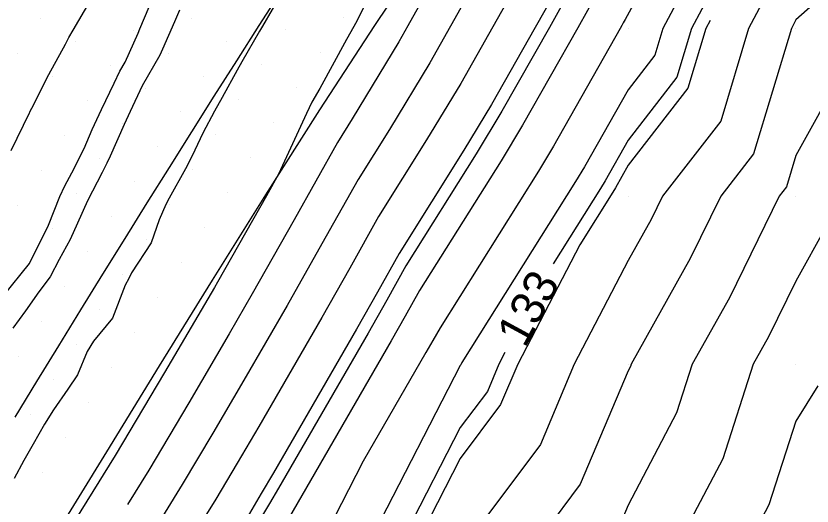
# Model space of a CAD drawing. Extents: x 2354170 to 2357230, y 866100 to 868290.
# Drawn here: x 2355403.51 to 2355450.94, y 866341.55 to 866370.75 of the extents above; entities that cross this region are included whole.
import ezdxf

# ---------------------------------------------------------------- set-up
doc = ezdxf.new("R2010")
doc.units = 0
for name, color, linetype in [('Default', 7, 'Continuous'), ('DTM Contours Major', 7, 'Continuous'), ('DTM Contours Minor', 7, 'Continuous'), ('DTM Contours Minor Text', 7, 'Continuous'), ('Exist DTM Breakline', 7, 'Continuous'), ('Exist DTM QL2 LIDAR Elevation Point', 7, 'Continuous'), ('Exist DTM Scan Elevation Point', 7, 'Continuous'), ('Exist Roads EOP', 7, 'Continuous')]:
    doc.layers.add(name, color=color, linetype=linetype)

msp = doc.modelspace()

# ---------------------------------------------------------------- linework, layer by layer
at = {"layer": 'Default'}
for points in [[(2355510.234, 866463.466), (2355503.75, 866455.061), (2355494.951, 866442.411), (2355493.675, 866440.856), (2355492.097, 866438.803), (2355481.126, 866423.678), (2355478.125, 866418.438), (2355473.427, 866409.238), (2355467.321, 866401.29), (2355459.891, 866390.315), (2355459.721, 866390.024), (2355458.988, 866389.015), (2355454.327, 866380.003), (2355452.466, 866377.514), (2355449.977, 866375.303), (2355447.154, 866370.003), (2355445.493, 866364.487), (2355442.024, 866360.003), (2355441.35, 866358.63), (2355439.976, 866356.175), (2355436.772, 866350.003), (2355434.755, 866345.224), (2355430.852, 866340.003)], [(2355511.947, 866461.594), (2355498.238, 866441.885), (2355495.216, 866438.202), (2355491.481, 866433.342), (2355483.697, 866422.61), (2355479.007, 866414.421), (2355476.546, 866409.602), (2355469.391, 866400.287), (2355467.567, 866397.594), (2355463.989, 866390.003), (2355462.576, 866387.404), (2355459.977, 866382.356), (2355458.76, 866380.003), (2355455.003, 866374.977), (2355449.977, 866370.513), (2355449.705, 866370.003), (2355447.453, 866362.526), (2355445.501, 866360.003), (2355443.682, 866356.298), (2355440.159, 866350.003), (2355440.115, 866349.865), (2355439.976, 866349.601), (2355437.127, 866342.852), (2355434.997, 866340.003)], [(2355452.802, 866409.113), (2355450.496, 866405.586), (2355448.65, 866402.429), (2355447.061, 866399.726), (2355447.834, 866399.425), (2355443.113, 866391.371), (2355441.875, 866389.667), (2355439.877, 866388.726), (2355437.34, 866384.279), (2355436.036, 866381.884), (2355433.582, 866377.718), (2355431.42, 866373.76), (2355429.39, 866370.13), (2355428.163, 866367.964), (2355425.761, 866363.989), (2355423.888, 866361.008), (2355421.742, 866357.166), (2355419.659, 866353.494), (2355417.092, 866349.056), (2355415.246, 866345.904), (2355413.421, 866342.836), (2355411.543, 866339.809)], [(2355454.12, 866405.909), (2355445.486, 866391.179), (2355443.221, 866388.061), (2355441.555, 866387.277), (2355439.439, 866383.568), (2355436.977, 866379.045), (2355435.109, 866375.875), (2355433.464, 866372.862), (2355431.919, 866370.099), (2355430.006, 866366.723), (2355427.978, 866363.367), (2355425.11, 866358.801), (2355423.393, 866355.729), (2355421.728, 866352.794), (2355417.971, 866346.297), (2355416.688, 866344.105), (2355415.419, 866341.972), (2355414.113, 866339.868)], [(2355474.71, 866402.527), (2355473.078, 866400.004), (2355471.946, 866398.034), (2355469.977, 866393.169), (2355468.485, 866390.003), (2355465.488, 866384.492), (2355463.178, 866380.003), (2355461.64, 866378.34), (2355459.977, 866375.701), (2355457.539, 866372.441), (2355454.795, 866370.003), (2355452.673, 866367.307), (2355449.977, 866362.436), (2355449.414, 866360.566), (2355448.978, 866360.003), (2355446.014, 866353.966), (2355443.796, 866350.003), (2355442.864, 866347.116), (2355439.976, 866341.61), (2355439.499, 866340.48)], [(2355456.726, 866401.875), (2355450.231, 866390.794), (2355445.913, 866384.85), (2355444.911, 866384.378), (2355443.639, 866382.148), (2355438.86, 866373.369), (2355438.165, 866372.189), (2355437.552, 866371.067), (2355436.977, 866370.039), (2355433.691, 866364.239), (2355432.413, 866362.124), (2355427.552, 866354.386), (2355426.697, 866352.856), (2355425.867, 866351.393), (2355419.729, 866340.778)], [(2355452.604, 866390.601), (2355447.259, 866383.244), (2355446.589, 866382.929), (2355445.738, 866381.437), (2355439.801, 866370.531), (2355439.692, 866370.346), (2355439.597, 866370.17), (2355439.506, 866370.009), (2355435.534, 866362.997), (2355434.63, 866361.502), (2355428.773, 866352.179), (2355428.348, 866351.419), (2355427.937, 866350.693), (2355424.194, 866344.221), (2355422.026, 866340.003)], [(2355454.976, 866390.409), (2355448.606, 866381.639), (2355448.267, 866381.479), (2355447.838, 866380.727), (2355444.419, 866374.445), (2355442.053, 866370.003), (2355441.572, 866368.407), (2355439.976, 866366.344), (2355437.376, 866361.755), (2355436.848, 866360.88), (2355430.078, 866350.104), (2355430.025, 866350.003), (2355430.011, 866349.969), (2355429.976, 866349.923), (2355424.877, 866340.003)], [(2355440.262, 866380.512), (2355437.919, 866376.207), (2355436.637, 866374.032), (2355435.508, 866371.965), (2355434.448, 866370.069), (2355431.849, 866365.481), (2355430.196, 866362.746), (2355426.331, 866356.594), (2355425.045, 866354.292), (2355423.798, 866352.094), (2355418.85, 866343.538), (2355418.129, 866342.307), (2355417.417, 866341.109), (2355416.683, 866339.927), (2355413.757, 866334.235), (2355412.482, 866331.972), (2355407.703, 866324.503), (2355406.796, 866322.866), (2355405.733, 866321.351), (2355399.924, 866310.207)], [(2355429.376, 866374.657), (2355426.861, 866370.16), (2355426.321, 866369.206), (2355423.544, 866364.611), (2355422.667, 866363.216), (2355420.09, 866358.602), (2355417.59, 866354.195), (2355416.214, 866351.815), (2355413.804, 866347.703), (2355411.423, 866343.699), (2355410.153, 866341.654)], [(2355419.346, 866372.139), (2355418.2, 866370.145), (2355418.016, 866369.833), (2355416.971, 866368.022), (2355416.68, 866367.519), (2355415.789, 866365.897), (2355415.343, 866365.072), (2355414.651, 866363.769), (2355414.003, 866362.41), (2355413.605, 866361.636), (2355412.644, 866359.901), (2355412.443, 866359.526), (2355412.043, 866358.599), (2355411.558, 866357.233), (2355410.398, 866355.445), (2355410.242, 866355.106), (2355410.017, 866354.703), (2355409.265, 866352.754), (2355408.126, 866351.374), (2355407.759, 866350.753), (2355407.174, 866349.376), (2355406.596, 866348.525), (2355405.744, 866347.281), (2355405.216, 866346.44), (2355404.546, 866345.233), (2355403.983, 866344.258), (2355403.405, 866343.196)], [(2355424.542, 866371.907), (2355423.823, 866370.441), (2355423.197, 866369.344), (2355421.606, 866366.436), (2355421.13, 866365.61), (2355420.81, 866364.936), (2355419.151, 866361.315), (2355418.438, 866360.039), (2355415.52, 866354.895), (2355415.335, 866354.574), (2355412.363, 866349.501), (2355409.425, 866344.563), (2355406.402, 866339.692)], [(2355403.23, 866362.742), (2355404.317, 866364.972), (2355404.336, 866365.008), (2355404.348, 866365.037), (2355404.461, 866365.263), (2355405.477, 866367.251), (2355406.469, 866369.077), (2355406.663, 866369.464), (2355406.921, 866369.903), (2355407.923, 866371.628)], [(2355413.255, 866371.098), (2355412.965, 866370.4), (2355412.243, 866368.77), (2355412.086, 866368.417), (2355411.026, 866366.577), (2355410.322, 866365.06), (2355409.957, 866364.287), (2355409.122, 866362.401), (2355408.919, 866361.976), (2355408.648, 866361.423), (2355407.777, 866359.734), (2355407.187, 866358.399), (2355406.741, 866357.422), (2355406.095, 866356.242), (2355405.551, 866355.211), (2355404.871, 866354.319), (2355404.087, 866353.183), (2355403.321, 866352.145)], [(2355444.858, 866370.481), (2355444.604, 866370.003), (2355443.533, 866366.447), (2355439.976, 866361.85), (2355439.219, 866360.513), (2355439.065, 866360.259), (2355437.093, 866357.119), (2355433.399, 866350.003), (2355432.383, 866347.596), (2355429.976, 866344.377), (2355427.728, 866340.003), (2355425.421, 866334.558), (2355422.317, 866330.003), (2355421.521, 866328.458), (2355419.976, 866325.892), (2355416.712, 866320.003), (2355414.458, 866315.52), (2355410.512, 866310.002), (2355410.379, 866309.6), (2355409.976, 866309.098), (2355405.529, 866300.002), (2355400.181, 866290.208)], [(2355451.774, 866358.206), (2355449.977, 866354.955), (2355448.346, 866351.634), (2355447.433, 866350.003), (2355445.612, 866344.367), (2355443.324, 866340.003)], [(2355451.272, 866348.708), (2355449.977, 866346.618), (2355448.361, 866341.618), (2355447.514, 866340.003)]]:
    msp.add_lwpolyline(points, dxfattribs=at)
at = {"layer": 'DTM Contours Major'}
msp.add_lwpolyline([(2355429.376, 866374.657), (2355426.861, 866370.16), (2355426.321, 866369.206), (2355423.544, 866364.611), (2355422.667, 866363.216), (2355420.09, 866358.602), (2355417.59, 866354.195), (2355416.214, 866351.815), (2355413.804, 866347.703), (2355411.423, 866343.699), (2355410.153, 866341.654)], dxfattribs=at)
at = {"layer": 'DTM Contours Minor'}
for points in [[(2355505.491, 866461.433), (2355492.299, 866444.332), (2355490.351, 866441.994), (2355483.336, 866432.873), (2355477.698, 866425.101), (2355476.95, 866423.794), (2355469.268, 866408.751), (2355464.562, 866402.626), (2355458.836, 866394.168), (2355456.558, 866390.281), (2355449.503, 866380.568), (2355449.386, 866380.513), (2355449.238, 866380.253), (2355448.056, 866378.083), (2355443.753, 866370.003), (2355442.879, 866367.1), (2355439.976, 866363.348), (2355438.605, 866360.927), (2355438.326, 866360.466), (2355435.504, 866355.973)], [(2355482.158, 866414.366), (2355479.889, 866410.405), (2355479.666, 866409.967), (2355478.754, 866408.781), (2355473.078, 866400.004), (2355471.946, 866398.034), (2355469.977, 866393.169), (2355468.485, 866390.003), (2355465.488, 866384.492), (2355463.178, 866380.003), (2355461.64, 866378.34), (2355459.977, 866375.701), (2355457.539, 866372.441), (2355454.795, 866370.003), (2355452.673, 866367.307), (2355449.977, 866362.436), (2355449.414, 866360.566), (2355448.978, 866360.003), (2355446.014, 866353.966), (2355443.796, 866350.003), (2355442.864, 866347.116), (2355439.976, 866341.61), (2355439.499, 866340.48)], [(2355456.199, 866403.801), (2355448.649, 866390.922), (2355445.016, 866385.92), (2355443.792, 866385.344), (2355442.239, 866382.621), (2355438.232, 866375.261), (2355437.146, 866373.418), (2355436.19, 866371.666), (2355435.291, 866370.059), (2355432.463, 866365.067), (2355430.935, 866362.538), (2355426.738, 866355.858), (2355425.596, 866353.813), (2355424.488, 866351.86), (2355419.143, 866342.618), (2355418.61, 866341.707), (2355418.083, 866340.821)], [(2355402.76, 866354.061), (2355404.31, 866356.009), (2355404.322, 866356.024), (2355404.332, 866356.042), (2355405.442, 866358.281), (2355406.125, 866359.987), (2355406.425, 866360.628), (2355406.848, 866361.402), (2355407.579, 866362.862), (2355408.054, 866363.988), (2355408.616, 866365.174), (2355409.37, 866366.735), (2355409.703, 866367.452), (2355410.016, 866367.995), (2355410.79, 866369.731), (2355410.9, 866369.979), (2355411.445, 866371.288)], [(2355432.639, 866350.706), (2355432.274, 866350.003), (2355431.592, 866348.387), (2355429.976, 866346.226), (2355426.777, 866340.003), (2355424.754, 866335.225), (2355421.195, 866330.003), (2355420.78, 866329.199), (2355419.976, 866327.863), (2355415.619, 866320.003), (2355413.731, 866316.248), (2355409.976, 866310.997), (2355409.475, 866310.002), (2355408.827, 866308.854), (2355404.499, 866300.002), (2355399.976, 866291.717), (2355399.192, 866290.002), (2355398.34, 866288.366), (2355394.523, 866280.002), (2355389.976, 866270.883)]]:
    msp.add_lwpolyline(points, dxfattribs=at)
at = {"layer": 'Exist DTM Breakline'}
msp.add_lwpolyline([(2355419.333, 866372.286), (2355417.99, 866370.178), (2355416.647, 866368.069), (2355415.304, 866365.961), (2355413.963, 866363.851), (2355412.639, 866361.73), (2355411.316, 866359.609), (2355409.992, 866357.488), (2355408.669, 866355.367), (2355407.361, 866353.237), (2355406.052, 866351.106), (2355404.743, 866348.976), (2355403.436, 866346.845)], dxfattribs=at)
at = {"layer": 'Exist DTM QL2 LIDAR Elevation Point'}
for p, q in [((2355439.976, 866370.003), (2355439.976, 866370.003)), ((2355449.977, 866370.003), (2355449.977, 866370.003)), ((2355439.976, 866360.003), (2355439.976, 866360.003)), ((2355449.977, 866360.003), (2355449.977, 866360.003)), ((2355429.976, 866350.003), (2355429.976, 866350.003)), ((2355439.976, 866350.003), (2355439.976, 866350.003)), ((2355449.977, 866350.003), (2355449.977, 866350.003))]:
    msp.add_line(p, q, dxfattribs=at)
at = {"layer": 'Exist DTM Scan Elevation Point'}
for p, q in [((2355404.98, 866370.578), (2355404.98, 866370.578)), ((2355413.993, 866370.609), (2355413.993, 866370.609)), ((2355423.007, 866370.641), (2355423.007, 866370.641)), ((2355410.529, 866369.904), (2355410.529, 866369.904)), ((2355419.543, 866369.935), (2355419.543, 866369.935)), ((2355407.064, 866369.198), (2355407.064, 866369.198)), ((2355416.078, 866369.23), (2355416.078, 866369.23)), ((2355403.6, 866368.493), (2355403.6, 866368.493)), ((2355412.614, 866368.524), (2355412.614, 866368.524)), ((2355421.628, 866368.556), (2355421.628, 866368.556)), ((2355409.149, 866367.819), (2355409.149, 866367.819)), ((2355418.163, 866367.85), (2355418.163, 866367.85)), ((2355405.685, 866367.113), (2355405.685, 866367.113)), ((2355414.699, 866367.145), (2355414.699, 866367.145)), ((2355411.234, 866366.439), (2355411.234, 866366.439)), ((2355420.248, 866366.471), (2355420.248, 866366.471)), ((2355407.77, 866365.734), (2355407.77, 866365.734)), ((2355416.784, 866365.766), (2355416.784, 866365.766)), ((2355404.306, 866365.028), (2355404.306, 866365.028)), ((2355413.319, 866365.06), (2355413.319, 866365.06)), ((2355409.855, 866364.354), (2355409.855, 866364.354)), ((2355418.869, 866364.386), (2355418.869, 866364.386)), ((2355415.404, 866363.681), (2355415.404, 866363.681)), ((2355406.391, 866363.649), (2355406.391, 866363.649)), ((2355411.94, 866362.975), (2355411.94, 866362.975)), ((2355408.476, 866362.269), (2355408.476, 866362.269)), ((2355417.489, 866362.301), (2355417.489, 866362.301)), ((2355405.011, 866361.564), (2355405.011, 866361.564)), ((2355414.025, 866361.596), (2355414.025, 866361.596)), ((2355410.561, 866360.89), (2355410.561, 866360.89)), ((2355407.096, 866360.184), (2355407.096, 866360.184)), ((2355416.11, 866360.216), (2355416.11, 866360.216)), ((2355403.632, 866359.479), (2355403.632, 866359.479)), ((2355412.646, 866359.511), (2355412.646, 866359.511)), ((2355409.181, 866358.805), (2355409.181, 866358.805)), ((2355405.717, 866358.099), (2355405.717, 866358.099)), ((2355414.731, 866358.131), (2355414.731, 866358.131)), ((2355411.266, 866357.426), (2355411.266, 866357.426)), ((2355407.802, 866356.72), (2355407.802, 866356.72)), ((2355404.337, 866356.014), (2355404.337, 866356.014)), ((2355413.351, 866356.046), (2355413.351, 866356.046)), ((2355409.887, 866355.341), (2355409.887, 866355.341)), ((2355406.422, 866354.635), (2355406.422, 866354.635)), ((2355411.972, 866353.961), (2355411.972, 866353.961)), ((2355408.507, 866353.256), (2355408.507, 866353.256)), ((2355405.043, 866352.55), (2355405.043, 866352.55)), ((2355410.592, 866351.876), (2355410.592, 866351.876)), ((2355407.128, 866351.171), (2355407.128, 866351.171)), ((2355403.663, 866350.465), (2355403.663, 866350.465)), ((2355409.213, 866349.791), (2355409.213, 866349.791)), ((2355405.748, 866349.086), (2355405.748, 866349.086)), ((2355407.833, 866347.706), (2355407.833, 866347.706)), ((2355404.369, 866347.001), (2355404.369, 866347.001)), ((2355406.454, 866345.621), (2355406.454, 866345.621)), ((2355405.075, 866343.536), (2355405.075, 866343.536))]:
    msp.add_line(p, q, dxfattribs=at)
at = {"layer": 'Exist Roads EOP'}
msp.add_lwpolyline([(2355451.794, 866409.921), (2355448.456, 866404.935), (2355445.128, 866399.942), (2355441.767, 866394.972), (2355438.376, 866390.022), (2355434.976, 866385.079), (2355431.581, 866380.132), (2355428.205, 866375.172), (2355424.87, 866370.184), (2355421.593, 866365.158), (2355418.375, 866360.094), (2355415.198, 866355.004), (2355412.042, 866349.901), (2355408.898, 866344.791), (2355405.76, 866339.677)], dxfattribs=at)

# ---------------------------------------------------------------- texts
at = {"layer": 'DTM Contours Minor Text'}
msp.add_text('133', height=2, rotation=61.4625, dxfattribs=at).set_placement((2355433.827, 866350.919))

doc.saveas('drawing.dxf')
